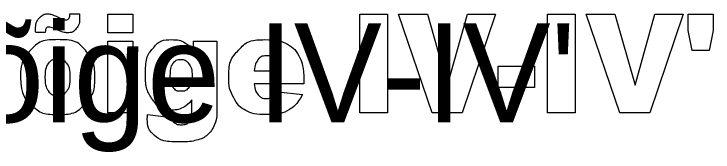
# Model space of a CAD drawing. Extents: x 700746 to 706058, y 6570320 to 6580460.
# Drawn here: x 704235.3 to 704310.3, y 6576163.3 to 6576178.1 of the extents above; entities that cross this region are included whole.
import ezdxf

# ---------------------------------------------------------------- set-up
doc = ezdxf.new("R2010")
doc.units = 0
doc.layers.add('Lõige', color=7, linetype='Continuous')

msp = doc.modelspace()

# ---------------------------------------------------------------- linework, layer by layer
at = {"layer": 'Lõige'}
for points in [[(704241.266, 6576178.112), (704242.301, 6576178.112)], [(704245.331, 6576178.101), (704248.002, 6576178.101), (704248.002, 6576176.102), (704245.331, 6576176.102), (704245.331, 6576178.101)], [(704272.376, 6576178.101), (704275.351, 6576178.101), (704275.351, 6576167.501), (704272.376, 6576167.501), (704272.376, 6576178.101)], [(704276.524, 6576178.101), (704279.627, 6576178.101), (704281.796, 6576170.473), (704283.926, 6576178.101), (704286.937, 6576178.101), (704283.374, 6576167.501), (704280.157, 6576167.501), (704276.524, 6576178.101)], [(704292.509, 6576178.101), (704295.484, 6576178.101), (704295.484, 6576167.501), (704292.509, 6576167.501), (704292.509, 6576178.101)], [(704296.658, 6576178.101), (704299.76, 6576178.101), (704301.929, 6576170.473), (704304.059, 6576178.101), (704307.071, 6576178.101), (704303.507, 6576167.501), (704300.29, 6576167.501), (704296.658, 6576178.101)], [(704307.625, 6576178.101), (704310.286, 6576178.101), (704310.286, 6576176.352), (704309.867, 6576174.204), (704308.058, 6576174.204), (704307.625, 6576176.352), (704307.625, 6576178.101)], [(704238.614, 6576176.122), (704237.588, 6576176.122)], [(704245.331, 6576175.184), (704248.002, 6576175.184), (704248.002, 6576167.501), (704245.331, 6576167.501), (704245.331, 6576175.184)], [(704254.539, 6576175.184), (704257.038, 6576175.184), (704257.038, 6576167.932), (704257.045, 6576167.593)], [(704254.539, 6576174.049), (704254.539, 6576175.184)], [(704261.045, 6576172.021), (704263.663, 6576172.021)], [(704287.233, 6576172.501), (704291.114, 6576172.501), (704291.114, 6576170.225), (704287.233, 6576170.225), (704287.233, 6576172.501)], [(704266.379, 6576170.613), (704261.039, 6576170.613)], [(704266.379, 6576170.946), (704266.379, 6576170.613)], [(704263.607, 6576169.756), (704266.231, 6576169.491)], [(704254.349, 6576167.755), (704254.349, 6576168.914)], [(704249.585, 6576167.328), (704252.169, 6576167.002)]]:
    msp.add_lwpolyline(points, dxfattribs=at)
for points in [[(704237.588, 6576176.122), (704237.582, 6576176.296), (704237.582, 6576176.426), (704237.582, 6576177.2), (704237.968, 6576177.656), (704238.354, 6576178.112), (704238.884, 6576178.112), (704239.113, 6576178.112), (704239.316, 6576178.054), (704239.519, 6576177.996), (704240.065, 6576177.743), (704240.612, 6576177.489), (704240.86, 6576177.489), (704241.037, 6576177.489), (704241.145, 6576177.623), (704241.253, 6576177.757), (704241.266, 6576178.112)], [(704242.301, 6576178.112), (704242.307, 6576177.924), (704242.307, 6576177.786), (704242.307, 6576176.984), (704241.941, 6576176.543), (704241.575, 6576176.102), (704241, 6576176.102), (704240.582, 6576176.102), (704239.732, 6576176.483), (704239.215, 6576176.714), (704239.019, 6576176.714), (704238.83, 6576176.714), (704238.725, 6576176.584), (704238.621, 6576176.454), (704238.614, 6576176.122)], [(704235.953, 6576171.321), (704235.953, 6576173.079), (704237.026, 6576174.218), (704238.099, 6576175.357), (704239.925, 6576175.357), (704242.012, 6576175.357), (704243.079, 6576174.019), (704243.936, 6576172.941), (704243.936, 6576171.364), (704243.936, 6576169.592), (704242.873, 6576168.46), (704241.81, 6576167.328), (704239.931, 6576167.328), (704238.256, 6576167.328), (704237.223, 6576168.268), (704235.953, 6576169.433), (704235.953, 6576171.321)], [(704254.349, 6576168.914), (704253.957, 6576168.4), (704253.564, 6576168.169), (704252.95, 6576167.808), (704252.237, 6576167.808), (704250.843, 6576167.808), (704249.987, 6576169.154), (704249.378, 6576170.109), (704249.378, 6576171.68), (704249.378, 6576173.475), (704250.163, 6576174.416), (704250.948, 6576175.357), (704252.217, 6576175.357), (704253.028, 6576175.357), (704253.555, 6576175.054), (704254.081, 6576174.75), (704254.539, 6576174.049)], [(704266.231, 6576169.491), (704265.629, 6576168.334), (704264.777, 6576167.831), (704263.925, 6576167.328), (704262.333, 6576167.328), (704260.95, 6576167.328), (704260.157, 6576167.758), (704259.364, 6576168.189), (704258.843, 6576169.126), (704258.322, 6576170.062), (704258.322, 6576171.328), (704258.322, 6576173.129), (704259.367, 6576174.243), (704260.412, 6576175.357), (704262.252, 6576175.357), (704263.746, 6576175.357), (704264.611, 6576174.858), (704265.475, 6576174.359), (704265.927, 6576173.412), (704266.379, 6576172.464), (704266.379, 6576170.946)], [(704238.623, 6576171.326), (704238.623, 6576170.3), (704238.999, 6576169.809), (704239.375, 6576169.317), (704239.943, 6576169.317), (704240.518, 6576169.317), (704240.887, 6576169.802), (704241.257, 6576170.286), (704241.257, 6576171.355), (704241.257, 6576172.352), (704240.884, 6576172.839), (704240.512, 6576173.327), (704239.963, 6576173.327), (704239.381, 6576173.327), (704239.002, 6576172.832), (704238.623, 6576172.337), (704238.623, 6576171.326)], [(704263.663, 6576172.021), (704263.584, 6576172.875), (704263.248, 6576173.244), (704262.912, 6576173.613), (704262.364, 6576173.613), (704261.731, 6576173.613), (704261.352, 6576173.056), (704261.11, 6576172.708), (704261.045, 6576172.021)], [(704252.039, 6576171.456), (704252.039, 6576170.622), (704252.359, 6576170.22), (704252.679, 6576169.817), (704253.201, 6576169.817), (704253.697, 6576169.817), (704254.033, 6576170.234), (704254.369, 6576170.651), (704254.369, 6576171.492), (704254.369, 6576172.333), (704254.017, 6576172.779), (704253.664, 6576173.225), (704253.155, 6576173.225), (704252.646, 6576173.225), (704252.343, 6576172.815), (704252.039, 6576172.406), (704252.039, 6576171.456)], [(704261.039, 6576170.613), (704261.111, 6576169.902), (704261.386, 6576169.553), (704261.773, 6576169.052), (704262.395, 6576169.052), (704262.788, 6576169.052), (704263.142, 6576169.27), (704263.358, 6576169.408), (704263.607, 6576169.756)], [(704257.045, 6576167.593), (704257.045, 6576166.87), (704256.766, 6576166.215), (704256.488, 6576165.561), (704256.027, 6576165.156), (704255.566, 6576164.751), (704254.856, 6576164.571), (704254.146, 6576164.39), (704253.23, 6576164.39), (704251.136, 6576164.39), (704250.354, 6576165.083), (704249.572, 6576165.776), (704249.572, 6576166.938), (704249.572, 6576167.083), (704249.585, 6576167.328)], [(704252.169, 6576167.002), (704252.267, 6576166.608), (704252.469, 6576166.458), (704252.763, 6576166.236), (704253.207, 6576166.236), (704253.781, 6576166.236), (704254.065, 6576166.575), (704254.349, 6576166.913), (704254.349, 6576167.755)]]:
    msp.add_open_spline(points, degree=3, dxfattribs=at)

# ---------------------------------------------------------------- texts
msp.add_text("Läbilõige IV-IV'", height=10.6, dxfattribs=at).set_placement((704200.669, 6576166.501))

doc.saveas('drawing.dxf')
